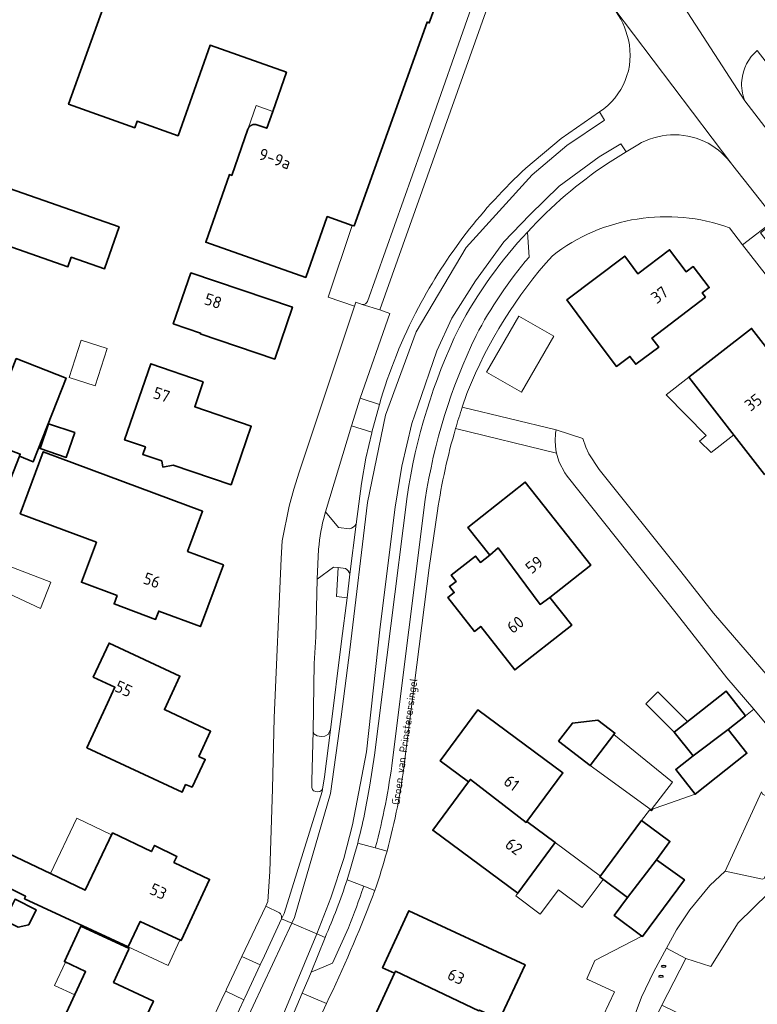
# Model space of a CAD drawing. Header units: metres. Extents: x 149984 to 156489, y 469398 to 478068.
# Tile 567 of 656: x 154158 to 154241, y 474195 to 474307. Entities that reach past the tile are written whole.
import ezdxf
from ezdxf.enums import TextEntityAlignment as Align

# ---------------------------------------------------------------- set-up
doc = ezdxf.new("R2010")
doc.units = ezdxf.units.M
doc.header["$LTSCALE"] = 0.75
for name, color, linetype, lineweight in [('B-WE-GR-BEPLANTING_CULTUUR_HEESTERS-GV', 252, 'Continuous', 18), ('B-WE-IE-MEUBILAIR-S', 252, 'Continuous', 25), ('B-WE-OG-BEBOUWING-GV', 6, 'Continuous', 35), ('B-WE-OG-BEBOUWING-T18', 1, 'Continuous', 18), ('B-WE-OG-BEBOUWING_LUIFEL-GV', 6, 'Continuous', 18), ('B-WE-OG-BEBOUWING_OVERBOUWING-GV', 6, 'Continuous', 18), ('B-WE-OG-TERREIN_BEGROEID-GV', 252, 'Continuous', 18), ('B-WE-OG-TERREIN_ERF-GV', 252, 'Continuous', 18), ('B-WE-OG-TOPOGRAFIE-T18', 7, 'Continuous', 18), ('B-WE-VH-GESLOTENVERHARDING_ASFALT-GV', 252, 'Continuous', 18), ('B-WE-VH-OPENVERHARDING-GV', 252, 'Continuous', 18), ('B-WE-VH-OPENVERHARDING_BETONELEMENT-GV', 252, 'Continuous', 18), ('B-WE-VH-OPENVERHARDING_BETONSTRAATSTEEN-GV', 252, 'Continuous', 18), ('B-WE-VH-OPENVERHARDING_STRAATBAKSTEEN-GV', 252, 'Continuous', 18), ('B-WE-VH-OPENVERHARDING_TEGEL-GV', 252, 'Continuous', 18)]:
    doc.layers.add(name, color=color, linetype=linetype, lineweight=lineweight)
doc.styles.add('NLCS-ISO', font='NLCS-ISO.ttf')
doc.styles.add('NLCS-ISO-M500-T18', font='NLCS-ISO.ttf', dxfattribs={"height": 0.9})
doc.styles.add('NLCS-ISO-M750-T18', font='NLCS-ISO.ttf', dxfattribs={"height": 1.35})

# ---------------------------------------------------------------- blocks, each defined once
blk = doc.blocks.new('SIE-MEUBILAIR_PUT_KOLK-SO')
blk.add_ellipse((0, 0), major_axis=(1.25, 0), ratio=0.54)
at = {"style": 'NLCS-ISO'}
blk.add_text('klk', height=0.75, dxfattribs=at).set_placement((0.03, 0), align=Align.MIDDLE_CENTER)
blk = doc.blocks.new('SIE-MEUBILAIR_PUT_RIOOLPUT-SO')
blk.add_ellipse((0, 0), major_axis=(1.25, 0), ratio=0.54)
at = {"style": 'NLCS-ISO'}
blk.add_text('ri', height=0.75, dxfattribs=at).set_placement((-0.04, 0.07), align=Align.MIDDLE_CENTER)

msp = doc.modelspace()

# ---------------------------------------------------------------- linework, layer by layer
at = {"layer": 'B-WE-GR-BEPLANTING_CULTUUR_HEESTERS-GV', "flags": 128}
for points in [[(154197.187, 474274.978), (154203.317, 474292.248), (154209.514, 474309.822), (154207.49, 474312.37), (154206.755, 474313.198), (154204.731, 474313.87), (154203.531, 474310.497), (154205.377, 474309.838), (154204.212, 474306.613), (154203.968, 474306.7), (154195.687, 474283.557)], [(154209.863, 474312.086), (154211.415, 474310.146), (154198.598, 474274.041), (154199.747, 474273.604), (154196.388, 474263.995), (154198.549, 474263.286)], [(154215.18, 474290.129), (154219.172, 474293.507), (154223.513, 474296.501)], [(154195.687, 474283.557), (154195.48, 474283.63), (154192.739, 474275.472), (154195.72, 474274.453), (154195.868, 474274.896), (154196.609, 474274.658)], [(154195.385, 474260.856), (154192.45, 474251.114), (154193.912, 474249.324), (154195.153, 474249.192)], [(154195.934, 474249.703), (154196.516, 474254.317), (154197.025, 474257.187), (154197.702, 474260.091), (154197.713, 474260.132), (154195.385, 474260.856)], [(154242.03, 474209.4), (154237.783, 474210.299), (154236.03, 474208.7), (154233.78, 474205.92), (154232.26, 474203.66), (154231.132, 474201.571), (154233.325, 474200.39), (154236.15, 474199.488), (154239.254, 474204.45), (154242.688, 474207.82)]]:
    msp.add_lwpolyline(points, dxfattribs=at)
at = {"layer": 'B-WE-GR-BEPLANTING_CULTUUR_HEESTERS-GV'}
for points in [[(154226.807, 474304.702, 0.1042075), (154225.146, 474308.281)], [(154223.513, 474296.501, 0.3151305), (154226.807, 474304.702)], [(154202.982, 474274.302, -0.0848135), (154215.18, 474290.129)], [(154196.609, 474274.658, 0.4051742), (154197.187, 474274.978)], [(154198.549, 474263.286, -0.0496512), (154202.982, 474274.302)], [(154195.153, 474249.192, 0.1982202), (154195.934, 474249.703)]]:
    msp.add_lwpolyline(points, format="xyb", dxfattribs=at)
at = {"layer": 'B-WE-GR-BEPLANTING_CULTUUR_HEESTERS-GV', "flags": 128}
msp.add_lwpolyline([(154194.881, 474241.34), (154193.677, 474241.474), (154193.88, 474244.772), (154193.337, 474244.833), (154191.503, 474243.473), (154191.326, 474236.92), (154191.17, 474233.868), (154191.032, 474226.216), (154191.121, 474225.914), (154191.478, 474225.66), (154191.936, 474225.613), (154192.347, 474225.641), (154192.769, 474225.881), (154192.873, 474226.083), (154193.008, 474226.37), (154194.262, 474236.433)], close=True, dxfattribs=at)
at = {"layer": 'B-WE-OG-BEBOUWING-GV', "flags": 128}
msp.add_lwpolyline([(154170.824, 474318.341), (154163.283, 474297.376), (154170.796, 474294.718), (154171.053, 474295.444), (154175.714, 474293.795), (154179.351, 474304.074), (154188.011, 474301.01), (154186.446, 474296.571), (154185.77, 474294.653), (154184.659, 474295.043), (154184.618, 474295.056), (154184.576, 474295.067), (154184.534, 474295.076), (154184.491, 474295.082), (154184.448, 474295.086), (154184.405, 474295.088), (154184.361, 474295.087), (154184.318, 474295.084), (154184.275, 474295.079), (154184.233, 474295.071), (154184.191, 474295.061), (154184.149, 474295.049), (154184.108, 474295.035), (154184.069, 474295.018), (154184.03, 474294.999), (154183.992, 474294.979), (154183.955, 474294.956), (154183.92, 474294.931), (154183.885, 474294.904), (154183.853, 474294.876), (154183.822, 474294.846), (154183.793, 474294.814), (154183.765, 474294.781), (154183.739, 474294.746), (154183.716, 474294.71), (154183.694, 474294.672), (154183.674, 474294.634), (154183.657, 474294.594), (154183.641, 474294.554), (154181.799, 474289.305), (154181.544, 474289.395), (154178.847, 474281.707), (154190.208, 474277.722), (154192.632, 474284.633), (154195.48, 474283.63), (154195.687, 474283.557), (154203.968, 474306.7), (154204.212, 474306.613), (154205.377, 474309.838)], dxfattribs=at)
for points in [[(154146.358, 474291.363), (154144.319, 474285.525), (154163.217, 474278.928), (154163.597, 474280.015), (154167.369, 474278.698), (154169.028, 474283.449)], [(154235.555, 474275.459), (154235.178, 474275.958), (154235.977, 474276.561), (154234.169, 474278.955), (154233.371, 474278.353), (154231.477, 474280.863), (154227.894, 474278.14), (154226.403, 474280.147), (154219.834, 474275.157), (154222.828, 474271.14), (154225.458, 474267.611), (154226.977, 474268.742), (154227.639, 474267.853), (154230.243, 474269.794), (154229.468, 474270.835)], [(154178.228, 474271.314), (154186.674, 474268.442), (154188.684, 474274.34), (154177.171, 474278.222), (154175.174, 474272.456), (154178.26, 474271.407)], [(154242.267, 474255.347), (154249.376, 474260.866), (154240.79, 474271.924), (154233.681, 474266.404)], [(154157.71, 474257.406), (154159.281, 474256.791), (154163.003, 474266.297), (154157.357, 474268.508), (154153.713, 474259.201), (154157.812, 474257.656)], [(154178.577, 474265.873), (154172.629, 474267.918), (154169.637, 474259.277), (154172.002, 474258.465), (154171.709, 474257.614), (154173.854, 474256.877), (154173.99, 474256.187), (154175.17, 474256.419), (154181.733, 474254.172), (154184.022, 474260.828), (154177.601, 474263.036)], [(154163.996, 474260.095), (154161.019, 474261.113), (154160.056, 474258.296), (154163.033, 474257.278)], [(154157.71, 474257.406), (154157.812, 474257.656), (154153.713, 474259.201), (154151.596, 474260.03), (154149.824, 474255.505), (154156.017, 474253.081)], [(154157.794, 474250.89), (154166.451, 474247.659), (154164.751, 474243.106), (154168.796, 474241.596), (154168.445, 474240.657), (154173.169, 474238.895), (154173.52, 474239.831), (154178.246, 474238.068), (154180.857, 474245.086), (154176.789, 474246.611), (154178.492, 474251.162), (154160.421, 474257.926)], [(154216.778, 474240.594), (154217.89, 474241.388), (154222.538, 474245.06), (154215.098, 474254.475), (154208.603, 474249.341), (154211.07, 474246.193), (154212.013, 474247.001)], [(154217.89, 474241.388), (154216.778, 474240.594), (154212.013, 474247.001), (154211.07, 474246.193), (154210.014, 474245.365), (154209.459, 474246.073), (154206.705, 474243.913), (154207.26, 474243.205), (154206.507, 474242.614), (154207.04, 474241.934), (154206.332, 474241.379), (154209.346, 474237.535), (154210.055, 474238.09), (154213.918, 474233.164), (154220.372, 474238.222)], [(154165.351, 474224.31), (154176.176, 474219.272), (154176.571, 474220.146), (154177.296, 474219.855), (154178.79, 474223), (154178.076, 474223.341), (154179.396, 474226.203), (154174.154, 474228.652), (154175.915, 474232.46), (154167.881, 474236.199), (154166.085, 474232.342), (154168.554, 474231.193), (154167.708, 474229.375)], [(154240.093, 474227.959), (154237.884, 474230.75), (154232.002, 474226.097), (154234.142, 474223.401), (154238.134, 474226.407)], [(154215.209, 474215.847), (154215.284, 474215.943), (154219.38, 474221.462), (154209.742, 474228.61), (154205.462, 474222.845), (154208.679, 474220.468), (154208.884, 474220.732)], [(154218.869, 474225.068), (154222.457, 474222.315), (154225.271, 474225.981), (154223.347, 474227.457), (154220.449, 474227.126)], [(154238.134, 474226.407), (154234.142, 474223.401), (154232.186, 474221.844), (154234.383, 474219.043), (154240.26, 474223.702)], [(154215.284, 474215.943), (154215.209, 474215.847), (154208.884, 474220.732), (154208.679, 474220.468), (154204.601, 474214.952), (154214.25, 474207.817), (154218.5, 474213.566)], [(154226.695, 474207.319), (154229.989, 474211.593), (154231.523, 474213.679), (154228.307, 474216.058), (154223.574, 474209.659)], [(154175.249, 474211.301), (154175.579, 474211.97), (154173.038, 474213.223), (154172.697, 474212.529), (154168.278, 474214.649), (154165.16, 474208.148), (154161.23, 474210.033), (154156.532, 474212.287), (154154.991, 474209.168), (154158.418, 474207.456), (154158.289, 474207.178), (154170.068, 474201.717), (154171.412, 474204.599), (154176.052, 474202.435), (154179.286, 474209.368)], [(154229.989, 474211.593), (154226.695, 474207.319), (154225.195, 474205.294), (154228.343, 474202.948), (154228.402, 474202.904), (154233.166, 474209.331)], [(154157.552, 474203.966), (154158.767, 474204.228), (154159.608, 474205.929), (154157.214, 474207.112), (154156.03, 474204.718)], [(154200.38, 474198.949), (154209.853, 474194.442), (154209.9, 474194.539), (154212.192, 474193.472), (154215.086, 474199.69), (154201.914, 474205.818), (154198.91, 474199.352), (154200.27, 474198.72)], [(154162.32, 474192.712), (154169.894, 474189.155), (154170.04, 474189.467), (154171.09, 474189.349), (154172.047, 474191.385), (154171.261, 474192.064), (154172.908, 474195.566), (154168.402, 474197.686), (154170.085, 474201.386), (154170.145, 474201.518), (154164.69, 474204.063), (154162.811, 474200.04), (154165.22, 474198.914)], [(154209.853, 474194.442), (154200.38, 474198.949), (154200.27, 474198.72), (154197.386, 474192.496), (154207.038, 474188.018), (154205.813, 474185.379), (154210.9, 474183.019), (154215.121, 474192.117), (154212.192, 474193.472), (154209.9, 474194.539)]]:
    msp.add_lwpolyline(points, close=True, dxfattribs=at)
at = {"layer": 'B-WE-OG-BEBOUWING_LUIFEL-GV', "flags": 128}
for points in [[(154186.446, 474296.571), (154184.587, 474297.226), (154183.674, 474294.634), (154183.694, 474294.672), (154183.716, 474294.71), (154183.739, 474294.746), (154183.765, 474294.781), (154183.793, 474294.814), (154183.822, 474294.846), (154183.853, 474294.876), (154183.885, 474294.904), (154183.92, 474294.931), (154183.955, 474294.956), (154183.992, 474294.979), (154184.03, 474294.999), (154184.069, 474295.018), (154184.108, 474295.035), (154184.149, 474295.049), (154184.191, 474295.061), (154184.233, 474295.071), (154184.275, 474295.079), (154184.318, 474295.084), (154184.361, 474295.087), (154184.405, 474295.088), (154184.448, 474295.086), (154184.491, 474295.082), (154184.534, 474295.076), (154184.576, 474295.067), (154184.618, 474295.056), (154184.659, 474295.043), (154185.77, 474294.653)], [(154233.681, 474266.404), (154231.099, 474264.399), (154235.628, 474259.771), (154234.883, 474259.141), (154236.189, 474257.844), (154238.771, 474259.849)], [(154232.002, 474226.097), (154233.528, 474227.304), (154230.143, 474230.665), (154228.782, 474229.294)], [(154222.457, 474222.315), (154229.397, 474217.277), (154231.813, 474220.424), (154225.153, 474225.827)], [(154168.173, 474214.431), (154164.243, 474216.316), (154161.23, 474210.033), (154165.16, 474208.148)], [(154214.25, 474207.817), (154214.022, 474207.513), (154216.814, 474205.42), (154218.882, 474208.177), (154221.555, 474206.173), (154223.955, 474209.374), (154223.574, 474209.659), (154223.649, 474209.76), (154218.5, 474213.566)], [(154170.068, 474201.717), (154174.584, 474199.611), (154175.928, 474202.493), (154171.412, 474204.599)], [(154162.931, 474199.984), (154161.698, 474197.347), (154163.987, 474196.277), (154165.22, 474198.914)]]:
    msp.add_lwpolyline(points, close=True, dxfattribs=at)
at = {"layer": 'B-WE-OG-BEBOUWING_OVERBOUWING-GV', "flags": 128}
for points in [[(154214.679, 474264.684), (154218.334, 474271.047), (154214.366, 474273.326), (154210.711, 474266.963)], [(154163.366, 474266.36), (154166.302, 474265.417), (154167.663, 474269.656), (154164.727, 474270.598)], [(154152.325, 474243.773), (154160.121, 474240.142), (154161.265, 474243.102), (154153.262, 474246.196)]]:
    msp.add_lwpolyline(points, close=True, dxfattribs=at)
at = {"layer": 'B-WE-OG-TERREIN_BEGROEID-GV', "flags": 128}
msp.add_lwpolyline([(154242.688, 474207.82), (154239.254, 474204.45), (154236.15, 474199.488), (154233.325, 474200.39), (154230.587, 474195.096), (154233.61, 474193.615), (154234.206, 474191.771), (154231.161, 474184.647), (154228.375, 474180.868), (154227.16, 474180.112), (154225.511, 474176.448), (154227.14, 474175.71), (154226.28, 474173.67), (154227.735, 474172.998), (154228.604, 474173.923), (154229.97, 474174.937), (154231.696, 474175.415), (154233.728, 474174.065), (154237.105, 474171.207), (154236.32, 474169.058), (154238.657, 474167.991), (154239.286, 474169.464), (154243.071, 474169.794)], dxfattribs=at)
at = {"layer": 'B-WE-OG-TERREIN_ERF-GV', "flags": 128}
for points in [[(154195.72, 474274.453), (154192.739, 474275.472), (154195.48, 474283.63), (154192.632, 474284.633), (154190.208, 474277.722), (154178.847, 474281.707), (154181.544, 474289.395), (154181.799, 474289.305), (154183.641, 474294.554), (154183.657, 474294.594), (154183.674, 474294.634), (154183.694, 474294.672), (154183.716, 474294.71), (154183.739, 474294.746), (154183.765, 474294.781), (154183.793, 474294.814), (154183.822, 474294.846), (154183.853, 474294.876), (154183.885, 474294.904), (154183.92, 474294.931), (154183.955, 474294.956), (154183.992, 474294.979), (154184.03, 474294.999), (154184.069, 474295.018), (154184.108, 474295.035), (154184.149, 474295.049), (154184.191, 474295.061), (154184.233, 474295.071), (154184.275, 474295.079), (154184.318, 474295.084), (154184.361, 474295.087), (154184.405, 474295.088), (154184.448, 474295.086), (154184.491, 474295.082), (154184.534, 474295.076), (154184.576, 474295.067), (154184.618, 474295.056), (154184.659, 474295.043), (154185.77, 474294.653), (154186.446, 474296.571), (154188.011, 474301.01), (154179.351, 474304.074), (154175.714, 474293.795), (154171.053, 474295.444), (154170.796, 474294.718), (154163.283, 474297.376), (154170.824, 474318.341)], [(154262.316, 474252.514), (154239.769, 474281.421), (154238.264, 474283.357)], [(154171.482, 474175.514), (154175.485, 474184.595), (154178.79, 474191.702), (154179.117, 474192.406), (154180.921, 474196.287), (154181.116, 474196.703), (154181.223, 474196.929), (154182.964, 474200.629), (154185.653, 474206.347), (154185.893, 474206.857), (154186.121, 474210.256), (154186.427, 474219.649), (154186.634, 474227.725), (154187.411, 474245.819), (154187.53, 474247.8), (154188.321, 474251.759), (154188.853, 474253.694), (154189.44, 474255.618), (154195.72, 474274.453)], [(154207.96, 474262.998), (154218.6, 474260.42), (154221.621, 474259.423), (154221.99, 474258.44), (154222.33, 474257.67), (154223.51, 474255.92), (154232.74, 474244.34), (154236.47, 474239.6), (154245.54, 474229.08), (154250.6, 474223.56), (154269.85, 474202.97), (154287.14, 474184.75), (154294.67, 474177.21), (154302.105, 474169.509), (154302.931, 474168.654), (154303.07, 474168.51), (154303.83, 474168.1), (154304.76, 474167.76), (154304.959, 474167.757), (154306.453, 474169.264), (154326.41, 474189.4), (154287.045, 474225.964)], [(154222.096, 474198.072), (154223, 474200.17), (154228.343, 474202.948), (154225.195, 474205.294), (154226.695, 474207.319), (154223.574, 474209.659), (154228.307, 474216.058), (154229.19, 474217.25), (154229.246, 474217.269), (154229.424, 474217.145), (154229.624, 474217.4), (154230.827, 474217.815), (154234.383, 474219.043), (154232.186, 474221.844), (154234.142, 474223.401), (154232.002, 474226.097), (154237.884, 474230.75), (154240.093, 474227.959), (154241.032, 474228.703), (154237.96, 474232.26), (154232.24, 474239.6), (154219.85, 474255.14), (154219.58, 474255.53), (154218.97, 474256.76), (154218.8, 474257.23), (154218.66, 474257.78), (154207.198, 474260.552)], [(154205.146, 474251.208), (154204.22, 474244.73), (154201.414, 474222.735)], [(154223.931, 474193.874), (154225.217, 474196.602), (154222.213, 474198.017), (154222.096, 474198.072)], [(154192.553, 474195.291), (154189.176, 474188.019)]]:
    msp.add_lwpolyline(points, dxfattribs=at)
for points in [[(154146.358, 474291.363), (154169.028, 474283.449), (154167.369, 474278.698), (154163.597, 474280.015), (154163.217, 474278.928), (154144.319, 474285.525)], [(154235.555, 474275.459), (154229.468, 474270.835), (154230.243, 474269.794), (154227.639, 474267.853), (154226.977, 474268.742), (154225.458, 474267.611), (154222.828, 474271.14), (154219.834, 474275.157), (154226.403, 474280.147), (154227.894, 474278.14), (154231.477, 474280.863), (154233.371, 474278.353), (154234.169, 474278.955), (154235.977, 474276.561), (154235.178, 474275.958)], [(154178.228, 474271.314), (154178.26, 474271.407), (154175.174, 474272.456), (154177.171, 474278.222), (154188.684, 474274.34), (154186.674, 474268.442)], [(154242.267, 474255.347), (154233.681, 474266.404), (154240.79, 474271.924), (154249.376, 474260.866)], [(154153.713, 474259.201), (154157.357, 474268.508), (154163.003, 474266.297), (154159.281, 474256.791), (154157.71, 474257.406), (154156.017, 474253.081), (154149.824, 474255.505), (154151.596, 474260.03)], [(154178.577, 474265.873), (154177.601, 474263.036), (154184.022, 474260.828), (154181.733, 474254.172), (154175.17, 474256.419), (154173.99, 474256.187), (154173.854, 474256.877), (154171.709, 474257.614), (154172.002, 474258.465), (154169.637, 474259.277), (154172.629, 474267.918)], [(154163.996, 474260.095), (154163.033, 474257.278), (154160.056, 474258.296), (154161.019, 474261.113)], [(154157.794, 474250.89), (154160.421, 474257.926), (154178.492, 474251.162), (154176.789, 474246.611), (154180.857, 474245.086), (154178.246, 474238.068), (154173.52, 474239.831), (154173.169, 474238.895), (154168.445, 474240.657), (154168.796, 474241.596), (154164.751, 474243.106), (154166.451, 474247.659)], [(154211.07, 474246.193), (154208.603, 474249.341), (154215.098, 474254.475), (154222.538, 474245.06), (154217.89, 474241.388), (154220.372, 474238.222), (154213.918, 474233.164), (154210.055, 474238.09), (154209.346, 474237.535), (154206.332, 474241.379), (154207.04, 474241.934), (154206.507, 474242.614), (154207.26, 474243.205), (154206.705, 474243.913), (154209.459, 474246.073), (154210.014, 474245.365)], [(154165.351, 474224.31), (154167.708, 474229.375), (154168.554, 474231.193), (154166.085, 474232.342), (154167.881, 474236.199), (154175.915, 474232.46), (154174.154, 474228.652), (154179.396, 474226.203), (154178.076, 474223.341), (154178.79, 474223), (154177.296, 474219.855), (154176.571, 474220.146), (154176.176, 474219.272)], [(154208.679, 474220.468), (154205.462, 474222.845), (154209.742, 474228.61), (154219.38, 474221.462), (154215.284, 474215.943), (154218.5, 474213.566), (154214.25, 474207.817), (154204.601, 474214.952)], [(154222.457, 474222.315), (154218.869, 474225.068), (154220.449, 474227.126), (154223.347, 474227.457), (154225.271, 474225.981)], [(154175.249, 474211.301), (154179.286, 474209.368), (154176.052, 474202.435), (154171.412, 474204.599), (154170.068, 474201.717), (154158.289, 474207.178), (154158.418, 474207.456), (154154.991, 474209.168), (154156.532, 474212.287), (154161.23, 474210.033), (154165.16, 474208.148), (154168.278, 474214.649), (154172.697, 474212.529), (154173.038, 474213.223), (154175.579, 474211.97)], [(154157.552, 474203.966), (154156.03, 474204.718), (154157.214, 474207.112), (154159.608, 474205.929), (154158.767, 474204.228)], [(154210.9, 474183.019), (154205.813, 474185.379), (154207.038, 474188.018), (154197.386, 474192.496), (154200.27, 474198.72), (154198.91, 474199.352), (154201.914, 474205.818), (154215.086, 474199.69), (154212.192, 474193.472), (154215.121, 474192.117)], [(154162.32, 474192.712), (154165.22, 474198.914), (154162.811, 474200.04), (154164.69, 474204.063), (154170.145, 474201.518), (154170.085, 474201.386), (154168.402, 474197.686), (154172.908, 474195.566), (154171.261, 474192.064), (154172.047, 474191.385), (154171.09, 474189.349), (154170.04, 474189.467), (154169.894, 474189.155), (154166.908, 474182.806), (154159.34, 474186.34)]]:
    msp.add_lwpolyline(points, close=True, dxfattribs=at)
at = {"layer": 'B-WE-OG-TERREIN_ERF-GV'}
for points in [[(154238.264, 474283.357, 0.2566727), (154218.18, 474280.186)], [(154218.18, 474280.186, 0.0877207), (154208.566, 474264.746)], [(154208.566, 474264.746, 0.0068366), (154207.96, 474262.998)], [(154207.198, 474260.552, 0.0340362), (154205.146, 474251.208)], [(154201.414, 474222.735, -0.0363877), (154199.419, 474212.592)], [(154199.419, 474212.592, -0.0167677), (154198.03, 474208.106)], [(154198.03, 474208.106, -0.00248), (154197.778, 474207.388)], [(154197.778, 474207.388, -0.0210453), (154192.553, 474195.291)]]:
    msp.add_lwpolyline(points, format="xyb", dxfattribs=at)
at = {"layer": 'B-WE-VH-GESLOTENVERHARDING_ASFALT-GV', "flags": 128}
for points in [[(154238.53, 474290.557), (154238.639, 474290.411), (154243.508, 474284.306), (154247.819, 474287.627), (154240.774, 474296.787), (154240.015, 474297.774), (154233.154, 474308.405), (154231.529, 474310.477), (154227.531, 474315.829), (154222.366, 474311.905), (154225.146, 474308.281)], [(154188.623, 474204.405), (154187.463, 474204.907), (154185.527, 474200.714), (154185.035, 474199.661), (154183.282, 474195.91), (154183.176, 474195.683), (154181.216, 474191.479), (154181.209, 474191.465), (154180.885, 474190.776), (154174.322, 474176.8), (154175.476, 474176.268)], [(154191.443, 474203.187), (154188.623, 474204.405), (154175.476, 474176.268), (154179.143, 474174.578), (154179.202, 474174.551), (154180.695, 474177.855), (154186.054, 474190.18)], [(154191.443, 474203.187), (154186.054, 474190.18), (154180.695, 474177.855), (154179.202, 474174.551), (154180.404, 474173.997), (154181.56, 474176.792), (154186.709, 474189.08), (154189.779, 474196.443), (154190.541, 474198.208), (154190.803, 474198.857), (154192.389, 474202.778)]]:
    msp.add_lwpolyline(points, close=True, dxfattribs=at)
for points in [[(154238.344, 474290.798), (154238.53, 474290.557), (154225.146, 474308.281)], [(154233.234, 474308.348), (154233.154, 474308.405), (154240.015, 474297.774)], [(154198.549, 474263.286), (154197.713, 474260.132), (154197.702, 474260.091), (154197.025, 474257.187), (154196.516, 474254.317), (154195.934, 474249.703), (154195.219, 474244.026), (154194.881, 474241.34), (154194.262, 474236.433), (154193.008, 474226.37), (154192.341, 474221.022), (154192.1, 474219.619), (154192.055, 474219.358), (154187.743, 474205.512), (154187.463, 474204.907), (154188.623, 474204.405), (154188.92, 474205.04), (154193.021, 474219.115), (154194.209, 474227.824), (154195.189, 474235.435), (154197.224, 474252.179), (154199.253, 474262.061), (154202.737, 474271.529), (154208.396, 474281.12), (154215.904, 474289.345), (154219.839, 474292.686), (154224.107, 474295.589), (154223.513, 474296.501)], [(154223.513, 474296.501), (154224.107, 474295.589), (154219.839, 474292.686), (154215.904, 474289.345), (154208.396, 474281.12), (154202.737, 474271.529), (154199.253, 474262.061), (154197.224, 474252.179), (154195.189, 474235.435), (154194.209, 474227.824), (154193.021, 474219.115), (154188.92, 474205.04), (154188.623, 474204.405)], [(154223.513, 474296.501), (154219.172, 474293.507), (154215.18, 474290.129)], [(154188.623, 474204.405), (154191.443, 474203.187), (154193.06, 474207.279), (154194.52, 474211.739), (154195.507, 474215.568), (154197.08, 474223.859), (154198.649, 474238.039), (154200.355, 474251.631), (154201.104, 474256.302), (154202.241, 474261.151), (154202.931, 474263.095), (154205.056, 474269.384), (154206.792, 474273.097), (154209.456, 474277.318), (154212.66, 474281.749), (154215.624, 474284.832), (154218.947, 474288.066), (154223.497, 474291.419), (154225.954, 474292.89), (154226.536, 474291.958), (154227.862, 474292.783)], [(154224.441, 474290.654), (154226.536, 474291.958), (154225.954, 474292.89), (154223.497, 474291.419), (154218.947, 474288.066), (154215.624, 474284.832), (154212.66, 474281.749), (154209.456, 474277.318), (154206.792, 474273.097), (154205.056, 474269.384), (154202.931, 474263.095), (154202.241, 474261.151), (154201.104, 474256.302), (154200.355, 474251.631), (154198.649, 474238.039), (154197.08, 474223.859), (154195.507, 474215.568), (154194.52, 474211.739), (154193.06, 474207.279), (154191.443, 474203.187), (154192.389, 474202.778)], [(154197.465, 474220.083), (154198.009, 474223.475), (154201.69, 474252.842)]]:
    msp.add_lwpolyline(points, dxfattribs=at)
at = {"layer": 'B-WE-VH-GESLOTENVERHARDING_ASFALT-GV'}
for points in [[(154225.146, 474308.281, -0.1042075), (154226.807, 474304.702)], [(154226.807, 474304.702, -0.3151305), (154223.513, 474296.501)], [(154239.674, 474300.091, -0.1971004), (154241.433, 474303.486)], [(154240.015, 474297.774, -0.1178759), (154239.674, 474300.091)], [(154227.862, 474292.783, -0.244921), (154235.436, 474293.156)], [(154235.436, 474293.156, -0.1211421), (154238.344, 474290.798)], [(154215.372, 474282.871, -0.0609996), (154224.441, 474290.654)], [(154215.18, 474290.129, 0.0848135), (154202.982, 474274.302)], [(154207.593, 474271.987, -0.0671428), (154215.372, 474282.871)], [(154202.982, 474274.302, 0.0496512), (154198.549, 474263.286)], [(154201.69, 474252.842, -0.0754687), (154207.593, 474271.987)], [(154196.097, 474213.501, 0.02404), (154197.465, 474220.083)], [(154194.882, 474209.325, 0.015635), (154196.097, 474213.501)], [(154192.389, 474202.778, 0.0248427), (154194.882, 474209.325)]]:
    msp.add_lwpolyline(points, format="xyb", dxfattribs=at)
at = {"layer": 'B-WE-VH-OPENVERHARDING-GV', "flags": 128}
msp.add_lwpolyline([(154193.008, 474226.37), (154192.873, 474226.083), (154192.769, 474225.881), (154192.347, 474225.641), (154191.936, 474225.613), (154191.478, 474225.66), (154191.121, 474225.914), (154191.032, 474226.216), (154190.899, 474220.567), (154190.874, 474219.79), (154190.951, 474219.599), (154191.096, 474219.413), (154191.506, 474219.299), (154191.784, 474219.346), (154192.008, 474219.51), (154192.1, 474219.619), (154192.341, 474221.022)], close=True, dxfattribs=at)
at = {"layer": 'B-WE-VH-OPENVERHARDING_BETONELEMENT-GV', "flags": 128}
msp.add_lwpolyline([(154198.549, 474263.286), (154196.388, 474263.995), (154195.385, 474260.856), (154197.713, 474260.132)], close=True, dxfattribs=at)
at = {"layer": 'B-WE-VH-OPENVERHARDING_BETONSTRAATSTEEN-GV'}
for points in [[(154215.372, 474282.871, 0.0671428), (154207.593, 474271.987)], [(154209.522, 474271.118, -0.0557394), (154215.542, 474280.022)], [(154207.593, 474271.987, 0.0754687), (154201.69, 474252.842)], [(154203.756, 474252.502, -0.0745609), (154209.522, 474271.118)], [(154198.086, 474212.956, 0.0334469), (154200.045, 474222.909)], [(154197.465, 474220.083, -0.02404), (154196.097, 474213.501)], [(154196.097, 474213.501, -0.015635), (154194.882, 474209.325)], [(154198.03, 474208.106, 0.0167677), (154199.419, 474212.592)], [(154194.882, 474209.325, -0.0248427), (154192.389, 474202.778)], [(154195.037, 474203.886, 0.0165888), (154196.777, 474208.591)]]:
    msp.add_lwpolyline(points, format="xyb", dxfattribs=at)
at = {"layer": 'B-WE-VH-OPENVERHARDING_BETONSTRAATSTEEN-GV', "flags": 128}
for points in [[(154215.542, 474280.022), (154215.372, 474282.871)], [(154245.54, 474229.08), (154236.47, 474239.6), (154232.74, 474244.34), (154223.51, 474255.92), (154222.33, 474257.67), (154221.99, 474258.44), (154221.621, 474259.423), (154218.6, 474260.42), (154218.54, 474260.02), (154218.51, 474259.12), (154218.57, 474258.13), (154218.66, 474257.78), (154218.8, 474257.23), (154218.97, 474256.76), (154219.58, 474255.53), (154219.85, 474255.14), (154232.24, 474239.6), (154237.96, 474232.26), (154241.032, 474228.703), (154247.28, 474221.17)], [(154201.69, 474252.842), (154198.009, 474223.475), (154197.465, 474220.083)], [(154200.045, 474222.909), (154203.756, 474252.502)], [(154247.28, 474221.17), (154241.032, 474228.703), (154240.093, 474227.959), (154238.134, 474226.407), (154240.26, 474223.702), (154234.383, 474219.043), (154230.827, 474217.815), (154229.624, 474217.4), (154229.424, 474217.145), (154229.246, 474217.269), (154229.19, 474217.25), (154228.307, 474216.058), (154231.523, 474213.679), (154229.989, 474211.593), (154233.166, 474209.331), (154228.402, 474202.904), (154228.343, 474202.948), (154223, 474200.17), (154222.096, 474198.072), (154222.213, 474198.017), (154225.217, 474196.602), (154223.931, 474193.874)], [(154226.977, 474192.445), (154228.281, 474196.006), (154229.69, 474198.9), (154231.132, 474201.571), (154232.26, 474203.66), (154233.78, 474205.92), (154236.03, 474208.7), (154237.783, 474210.299), (154241.92, 474219.33)], [(154196.097, 474213.501), (154198.086, 474212.956)], [(154199.419, 474212.592), (154198.086, 474212.956), (154196.097, 474213.501)], [(154196.777, 474208.591), (154194.882, 474209.325)], [(154194.882, 474209.325), (154196.777, 474208.591)], [(154196.777, 474208.591), (154198.03, 474208.106)], [(154192.389, 474202.778), (154190.803, 474198.857), (154193.243, 474199.877), (154195.037, 474203.886)]]:
    msp.add_lwpolyline(points, dxfattribs=at)
for points in [[(154241.92, 474219.33), (154237.783, 474210.299), (154242.03, 474209.4), (154242.21, 474209.49), (154245.44, 474216.72), (154245.48, 474216.93), (154245.4, 474217.29), (154245.3, 474217.47), (154242.03, 474219.06)], [(154182.964, 474200.629), (154181.223, 474196.929), (154181.116, 474196.703), (154183.176, 474195.683), (154183.282, 474195.91), (154185.035, 474199.661)], [(154180.921, 474196.287), (154179.117, 474192.406), (154178.79, 474191.702), (154180.885, 474190.776), (154181.209, 474191.465), (154181.216, 474191.479), (154183.176, 474195.683), (154181.116, 474196.703)]]:
    msp.add_lwpolyline(points, close=True, dxfattribs=at)
at = {"layer": 'B-WE-VH-OPENVERHARDING_STRAATBAKSTEEN-GV', "flags": 128}
for points in [[(154192.365, 474250.832), (154192.45, 474251.114), (154195.385, 474260.856), (154196.388, 474263.995), (154199.747, 474273.604), (154198.598, 474274.041), (154196.609, 474274.658), (154195.868, 474274.896), (154195.72, 474274.453), (154189.44, 474255.618), (154188.853, 474253.694), (154188.321, 474251.759), (154187.53, 474247.8), (154187.411, 474245.819), (154186.634, 474227.725), (154186.427, 474219.649), (154186.121, 474210.256), (154185.893, 474206.857), (154185.653, 474206.347), (154187.204, 474205.59), (154187.322, 474205.477), (154187.434, 474205.242), (154187.463, 474204.907), (154187.743, 474205.512), (154192.055, 474219.358)], [(154218.6, 474260.42), (154207.96, 474262.998)], [(154207.198, 474260.552), (154218.66, 474257.78), (154218.57, 474258.13), (154218.51, 474259.12), (154218.54, 474260.02), (154218.6, 474260.42)], [(154195.153, 474249.192), (154193.912, 474249.324), (154192.45, 474251.114), (154192.365, 474250.832)], [(154195.219, 474244.026), (154195.934, 474249.703)], [(154192.055, 474219.358), (154192.1, 474219.619), (154192.008, 474219.51), (154191.784, 474219.346), (154191.506, 474219.299), (154191.096, 474219.413), (154190.951, 474219.599), (154190.874, 474219.79), (154190.899, 474220.567), (154191.032, 474226.216), (154191.17, 474233.868), (154191.326, 474236.92), (154191.503, 474243.473), (154191.659, 474246.88)], [(154191.659, 474246.88), (154191.503, 474243.473), (154193.337, 474244.833), (154193.88, 474244.772), (154194.7, 474244.681)]]:
    msp.add_lwpolyline(points, dxfattribs=at)
at = {"layer": 'B-WE-VH-OPENVERHARDING_STRAATBAKSTEEN-GV'}
for points in [[(154207.96, 474262.998, 0.0088952), (154207.198, 474260.552)], [(154191.659, 474246.88, -0.0506192), (154192.365, 474250.832)], [(154192.365, 474250.832, 0.0506192), (154191.659, 474246.88)], [(154195.934, 474249.703, -0.1982202), (154195.153, 474249.192)], [(154194.7, 474244.681, -0.1702441), (154195.219, 474244.026)]]:
    msp.add_lwpolyline(points, format="xyb", dxfattribs=at)
at = {"layer": 'B-WE-VH-OPENVERHARDING_TEGEL-GV', "flags": 128}
for points in [[(154198.598, 474274.041), (154211.415, 474310.146), (154209.863, 474312.086), (154207.913, 474314.542), (154204.48, 474318.87), (154189.61, 474336.7), (154181.41, 474346.75), (154172.749, 474357.21), (154172.217, 474357.845), (154171.995, 474358.109)], [(154171.581, 474357.627), (154172.314, 474356.778), (154171.34, 474355.81), (154183.961, 474340.461), (154195.509, 474326.504), (154195.715, 474326.274), (154197.483, 474324.301), (154205.101, 474315.062), (154206.755, 474313.198), (154207.49, 474312.37), (154209.514, 474309.822), (154203.317, 474292.248), (154197.187, 474274.978)], [(154240.015, 474297.774), (154240.774, 474296.787), (154247.819, 474287.627), (154251.536, 474290.342), (154247.549, 474295.529), (154241.433, 474303.486)], [(154227.862, 474292.783), (154226.536, 474291.958), (154224.441, 474290.654)], [(154238.639, 474290.411), (154238.53, 474290.557), (154238.344, 474290.798)], [(154238.264, 474283.357), (154239.769, 474281.421), (154243.508, 474284.306), (154238.639, 474290.411)], [(154263.755, 474254.551), (154260.418, 474258.724), (154254.581, 474266.22), (154251.324, 474270.455), (154245.506, 474277.981), (154241.807, 474282.761), (154243.619, 474284.166), (154243.508, 474284.306), (154239.769, 474281.421), (154262.316, 474252.514)], [(154215.372, 474282.871), (154215.542, 474280.022)], [(154196.609, 474274.658), (154198.598, 474274.041)], [(154203.756, 474252.502), (154200.045, 474222.909)], [(154201.414, 474222.735), (154204.22, 474244.73), (154205.146, 474251.208)], [(154193.88, 474244.772), (154193.677, 474241.474), (154194.881, 474241.34), (154195.219, 474244.026)], [(154194.7, 474244.681), (154193.88, 474244.772)], [(154198.086, 474212.956), (154199.419, 474212.592)], [(154198.03, 474208.106), (154196.777, 474208.591)], [(154195.037, 474203.886), (154193.243, 474199.877), (154190.803, 474198.857), (154190.541, 474198.208), (154189.779, 474196.443)], [(154189.779, 474196.443), (154192.553, 474195.291)]]:
    msp.add_lwpolyline(points, dxfattribs=at)
at = {"layer": 'B-WE-VH-OPENVERHARDING_TEGEL-GV'}
for points in [[(154241.433, 474303.486, 0.1971004), (154239.674, 474300.091)], [(154239.674, 474300.091, 0.1178759), (154240.015, 474297.774)], [(154235.436, 474293.156, 0.244921), (154227.862, 474292.783)], [(154238.344, 474290.798, 0.1211421), (154235.436, 474293.156)], [(154224.441, 474290.654, 0.0609996), (154215.372, 474282.871)], [(154218.18, 474280.186, -0.2566727), (154238.264, 474283.357)], [(154208.566, 474264.746, -0.0877207), (154218.18, 474280.186)], [(154215.542, 474280.022, 0.0557394), (154209.522, 474271.118)], [(154197.187, 474274.978, -0.4051742), (154196.609, 474274.658)], [(154209.522, 474271.118, 0.0745609), (154203.756, 474252.502)], [(154207.96, 474262.998, -0.0068366), (154208.566, 474264.746)], [(154207.198, 474260.552, -0.0088952), (154207.96, 474262.998)], [(154205.146, 474251.208, -0.0340362), (154207.198, 474260.552)], [(154195.219, 474244.026, 0.1702441), (154194.7, 474244.681)], [(154200.045, 474222.909, -0.0334469), (154198.086, 474212.956)], [(154199.419, 474212.592, 0.0363877), (154201.414, 474222.735)], [(154196.777, 474208.591, -0.0165888), (154195.037, 474203.886)], [(154197.778, 474207.388, 0.00248), (154198.03, 474208.106)], [(154192.553, 474195.291, 0.0210453), (154197.778, 474207.388)]]:
    msp.add_lwpolyline(points, format="xyb", dxfattribs=at)
at = {"layer": 'B-WE-VH-OPENVERHARDING_TEGEL-GV', "flags": 128}
for points in [[(154187.463, 474204.907), (154187.434, 474205.242), (154187.322, 474205.477), (154187.204, 474205.59), (154185.653, 474206.347), (154182.964, 474200.629), (154185.035, 474199.661), (154185.527, 474200.714)], [(154233.325, 474200.39), (154231.132, 474201.571), (154229.69, 474198.9), (154228.281, 474196.006), (154226.977, 474192.445), (154223.37, 474184.76), (154220.523, 474178.709), (154222.259, 474177.922), (154230.587, 474195.096)], [(154186.709, 474189.08), (154189.176, 474188.019), (154192.553, 474195.291), (154189.779, 474196.443)]]:
    msp.add_lwpolyline(points, close=True, dxfattribs=at)

# ---------------------------------------------------------------- block references
at = {"layer": 'B-WE-IE-MEUBILAIR-S', "xscale": 0.2, "yscale": 0.2, "zscale": 0.2}
for name, p in [('SIE-MEUBILAIR_PUT_KOLK-SO', (154230.815, 474199.496)), ('SIE-MEUBILAIR_PUT_RIOOLPUT-SO', (154230.501, 474198.38))]:
    msp.add_blockref(name, p, dxfattribs=at)

# ---------------------------------------------------------------- texts
at = {"layer": 'B-WE-OG-BEBOUWING-T18', "style": 'NLCS-ISO-M750-T18'}
for s, rotation, p in [('9-9a', 340.7, (154186.7, 474291.19)), ('58', 341.3, (154179.694, 474275.04)), ('37', 36.7, (154230.328, 474275.735)), ('57', 341.1, (154173.84, 474264.399)), ('35', 37.8, (154240.975, 474263.533)), ('59', 38.3, (154216.133, 474245.098)), ('56', 339.6, (154172.747, 474243.322)), ('60', 38.1, (154213.983, 474238.297)), ('55', 335.1, (154169.541, 474231.014)), ('61', 323.5, (154213.557, 474220.328)), ('62', 323.5, (154213.82, 474213.109)), ('53', 335.1, (154173.472, 474208.015)), ('63', 335.1, (154207.259, 474198.345))]:
    msp.add_text(s, height=1.35, rotation=rotation, dxfattribs=at).set_placement(p, align=Align.MIDDLE)
at = {"layer": 'B-WE-OG-TOPOGRAFIE-T18', "style": 'NLCS-ISO-M500-T18'}
msp.add_text('Groen van Prinsterersingel', height=0.9, rotation=81.8, dxfattribs=at).set_placement((154201.548, 474224.996), align=Align.MIDDLE)

doc.saveas('drawing.dxf')
